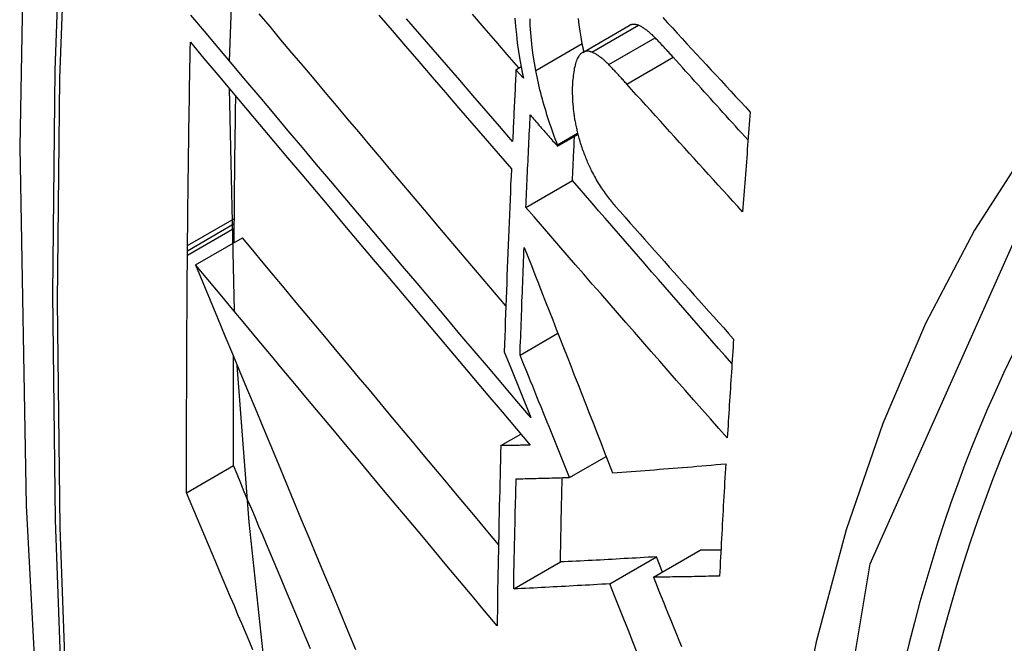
# Model space of a CAD drawing. Header units: inches. Extents: x 23 to 567, y 61 to 264.
# Tile 266 of 292: x 538.4022 to 538.5264, y 223.449 to 223.5275. Entities that reach past the tile are written whole.
import ezdxf

# ---------------------------------------------------------------- set-up
doc = ezdxf.new("R2010")
doc.units = ezdxf.units.IN
doc.header["$MEASUREMENT"] = 0
doc.layers.add('Visible Edges(ANSI)', color=7, linetype='Continuous', lineweight=25)
doc.layers.add('Visible Tangent Edges(ANSI)', color=7, linetype='Continuous', lineweight=25)

msp = doc.modelspace()

# ---------------------------------------------------------------- linework, layer by layer
at = {"layer": 'Visible Edges(ANSI)'}
for p, q in [((538.4287, 223.52234), (538.42965, 223.54904)), ((538.47325, 223.52343), (538.47911, 223.52681)), ((538.46483, 223.52125), (538.46548, 223.52163)), ((538.46577, 223.52019), (538.46483, 223.52125)), ((538.42931, 223.4908), (538.42868, 223.51887)), ((538.47007, 223.5116), (538.47264, 223.51309)), ((538.47008, 223.51178), (538.47261, 223.51324)), ((538.47007, 223.5116), (538.47008, 223.51178)), ((538.46608, 223.50389), (538.47196, 223.50729)), ((538.4293, 223.50185), (538.42931, 223.50251)), ((538.42928, 223.49945), (538.42929, 223.50128)), ((538.42929, 223.50128), (538.4293, 223.50185)), ((538.42443, 223.49665), (538.43032, 223.50005)), ((538.4234, 223.49844), (538.42341, 223.4991)), ((538.4234, 223.49788), (538.4234, 223.49844)), ((538.46534, 223.48528), (538.47012, 223.48804)), ((538.46335, 223.4857), (538.46417, 223.48367)), ((538.46417, 223.48367), (538.46672, 223.4774)), ((538.46293, 223.47387), (538.46545, 223.47533)), ((538.42329, 223.46794), (538.42919, 223.47135)), ((538.47159, 223.46986), (538.47621, 223.47252)), ((538.48217, 223.45728), (538.48805, 223.46068)), ((538.46454, 223.45581), (538.47043, 223.45921)), ((538.47666, 223.45646), (538.48255, 223.45986)), ((538.48332, 223.45794), (538.48255, 223.45986))]:
    msp.add_line(p, q, dxfattribs=at)
at = {"layer": 'Visible Edges(ANSI)', "flags": 128}
for points in [[(538.45628, 223.84367), (538.44344, 223.80562), (538.43238, 223.76643), (538.42308, 223.7262), (538.41552, 223.68498), (538.40968, 223.64284), (538.40553, 223.59984), (538.40306, 223.55605), (538.40224, 223.51152), (538.40305, 223.46632), (538.40548, 223.42051), (538.4095, 223.37416), (538.4151, 223.32733), (538.42224, 223.28008), (538.43093, 223.23248), (538.44112, 223.1846), (538.45279, 223.13651)], [(538.46672, 223.4774), (538.46494, 223.47949), (538.46316, 223.48159), (538.46137, 223.4837), (538.45957, 223.48582), (538.45777, 223.48794), (538.45597, 223.49007), (538.45416, 223.4922), (538.45235, 223.49434), (538.45054, 223.49648), (538.44872, 223.49862), (538.44691, 223.50077), (538.4451, 223.50291), (538.44329, 223.50505), (538.44149, 223.50718), (538.43969, 223.50932), (538.43789, 223.51144), (538.4361, 223.51356), (538.43432, 223.51568), (538.43255, 223.51778), (538.43078, 223.51987), (538.42903, 223.52196), (538.42728, 223.52403), (538.42555, 223.52609), (538.42383, 223.52813)], [(538.46355, 223.49147), (538.46213, 223.49315), (538.4607, 223.49483), (538.45927, 223.49652), (538.45784, 223.49821), (538.45642, 223.49989), (538.45499, 223.50159), (538.45356, 223.50328), (538.45213, 223.50497), (538.4507, 223.50666), (538.44927, 223.50835), (538.44785, 223.51003), (538.44642, 223.51172), (538.44501, 223.5134), (538.44359, 223.51507), (538.44218, 223.51675), (538.44077, 223.51842), (538.43937, 223.52008), (538.43797, 223.52174), (538.43658, 223.52339), (538.43519, 223.52503), (538.43381, 223.52667), (538.43244, 223.5283)], [(538.44755, 223.52812), (538.44923, 223.52617), (538.4509, 223.52422), (538.45258, 223.52227), (538.45425, 223.52032), (538.45593, 223.51838), (538.4576, 223.51644), (538.45927, 223.51451), (538.46093, 223.51259), (538.46259, 223.51067), (538.46425, 223.50875)], [(538.46441, 223.51222), (538.46274, 223.51413), (538.46108, 223.51605), (538.45941, 223.51798), (538.45774, 223.51991), (538.45607, 223.52184), (538.45439, 223.52378), (538.45271, 223.52573), (538.45103, 223.52767)], [(538.4652, 223.52147), (538.46374, 223.52315), (538.46228, 223.52484), (538.46082, 223.52653), (538.45936, 223.52823)], [(538.4647, 223.52774), (538.46478, 223.52671), (538.46488, 223.52567), (538.465, 223.52462), (538.46515, 223.52355), (538.46532, 223.52248), (538.46552, 223.5214)], [(538.46733, 223.52114), (538.46715, 223.52211), (538.467, 223.52307), (538.46687, 223.52403), (538.46677, 223.52498), (538.46669, 223.52591), (538.46664, 223.5268), (538.46661, 223.52765)], [(538.47319, 223.52453), (538.47305, 223.52533), (538.47292, 223.52612), (538.4728, 223.5269), (538.47271, 223.52768)], [(538.48336, 223.52783), (538.48396, 223.52717), (538.48457, 223.52651), (538.48518, 223.52584), (538.48579, 223.52518), (538.4864, 223.52452), (538.48701, 223.52385), (538.48762, 223.52319), (538.48823, 223.52253), (538.48885, 223.52187), (538.48946, 223.5212), (538.49007, 223.52054), (538.49069, 223.51988), (538.4913, 223.51922), (538.49191, 223.51856), (538.49253, 223.51789), (538.49314, 223.51723), (538.49376, 223.51657), (538.49437, 223.51591)], [(538.48027, 223.52684), (538.48022, 223.52686), (538.48016, 223.52688), (538.48011, 223.52689), (538.48006, 223.52691), (538.48001, 223.52692), (538.47996, 223.52693), (538.47991, 223.52694), (538.47986, 223.52695), (538.47981, 223.52696), (538.47976, 223.52696), (538.47971, 223.52696), (538.47966, 223.52696), (538.47961, 223.52696), (538.47957, 223.52696), (538.47952, 223.52695), (538.47947, 223.52694), (538.47942, 223.52693), (538.47938, 223.52692), (538.47933, 223.52691), (538.47929, 223.52689), (538.47924, 223.52687), (538.4792, 223.52685), (538.47916, 223.52683), (538.47911, 223.52681)], [(538.48238, 223.52527), (538.48229, 223.52536), (538.48221, 223.52545), (538.48212, 223.52553), (538.48203, 223.52562), (538.48194, 223.5257), (538.48185, 223.52578), (538.48176, 223.52586), (538.48167, 223.52594), (538.48158, 223.52601), (538.4815, 223.52608), (538.48141, 223.52615), (538.48132, 223.52622), (538.48123, 223.52629), (538.48114, 223.52635), (538.48105, 223.52641), (538.48097, 223.52647), (538.48088, 223.52652), (538.48079, 223.52658), (538.4807, 223.52663), (538.48062, 223.52667), (538.48053, 223.52672), (538.48044, 223.52676), (538.48036, 223.5268), (538.48027, 223.52684)], [(538.48466, 223.52282), (538.48457, 223.52293), (538.48447, 223.52303), (538.48438, 223.52314), (538.48428, 223.52324), (538.48419, 223.52335), (538.48409, 223.52345), (538.484, 223.52355), (538.4839, 223.52366), (538.48381, 223.52376), (538.48371, 223.52386), (538.48362, 223.52396), (538.48352, 223.52407), (538.48343, 223.52417), (538.48333, 223.52427), (538.48324, 223.52437), (538.48314, 223.52447), (538.48305, 223.52457), (538.48295, 223.52467), (538.48286, 223.52477), (538.48276, 223.52487), (538.48267, 223.52497), (538.48257, 223.52507), (538.48248, 223.52517), (538.48238, 223.52527)], [(538.42341, 223.4991), (538.42342, 223.50017), (538.42343, 223.50123), (538.42344, 223.5023), (538.42345, 223.50336), (538.42346, 223.50443), (538.42347, 223.5055), (538.42349, 223.50656), (538.4235, 223.50763), (538.42351, 223.5087), (538.42353, 223.50976), (538.42354, 223.51083), (538.42356, 223.5119), (538.42357, 223.51297), (538.42359, 223.51403), (538.4236, 223.5151), (538.42362, 223.51617), (538.42364, 223.51724), (538.42365, 223.5183), (538.42367, 223.51937), (538.42369, 223.52044), (538.42371, 223.52151), (538.42372, 223.52258), (538.42374, 223.52365), (538.42376, 223.52472)], [(538.42376, 223.52472), (538.42548, 223.52267), (538.42721, 223.52061), (538.42896, 223.51854), (538.43071, 223.51646), (538.43248, 223.51436), (538.43425, 223.51225), (538.43603, 223.51014), (538.43782, 223.50802), (538.43962, 223.50589), (538.44142, 223.50375), (538.44322, 223.50161), (538.44503, 223.49947), (538.44684, 223.49733), (538.44865, 223.49518), (538.45046, 223.49304), (538.45227, 223.4909), (538.45408, 223.48876), (538.45589, 223.48662), (538.45769, 223.48449), (538.45949, 223.48236), (538.46128, 223.48024), (538.46307, 223.47813), (538.46485, 223.47603), (538.46663, 223.47394)], [(538.47441, 223.52345), (538.47433, 223.52349), (538.47425, 223.52351), (538.47417, 223.52353), (538.4741, 223.52355), (538.47402, 223.52357), (538.47394, 223.52357), (538.47387, 223.52358), (538.47379, 223.52358), (538.47372, 223.52358), (538.47365, 223.52357), (538.47358, 223.52355), (538.47351, 223.52353), (538.47344, 223.52351), (538.47337, 223.52348), (538.4733, 223.52345), (538.47324, 223.52342), (538.47317, 223.52337), (538.47311, 223.52333), (538.47305, 223.52328), (538.47299, 223.52323), (538.47293, 223.52317), (538.47287, 223.52311), (538.47282, 223.52304), (538.47276, 223.52297)], [(538.4734, 223.52351), (538.47339, 223.52355), (538.47338, 223.5236), (538.47337, 223.52364), (538.47337, 223.52368), (538.47336, 223.52372), (538.47335, 223.52376), (538.47334, 223.52381), (538.47333, 223.52385), (538.47332, 223.52389), (538.47331, 223.52393), (538.4733, 223.52398), (538.47329, 223.52402), (538.47329, 223.52406), (538.47328, 223.5241), (538.47327, 223.52415), (538.47326, 223.52419), (538.47325, 223.52423), (538.47324, 223.52427), (538.47323, 223.52432), (538.47323, 223.52436), (538.47322, 223.5244), (538.47321, 223.52444), (538.4732, 223.52449), (538.47319, 223.52453)], [(538.47276, 223.52297), (538.47268, 223.52284), (538.4726, 223.5227), (538.47252, 223.52254), (538.47246, 223.52237), (538.47239, 223.5222), (538.47234, 223.52201), (538.47229, 223.52181), (538.47224, 223.52161), (538.47219, 223.5214), (538.47215, 223.52118), (538.47212, 223.52096), (538.47209, 223.52073), (538.47206, 223.5205), (538.47203, 223.52027), (538.47201, 223.52003), (538.47198, 223.51979), (538.47196, 223.51954), (538.47195, 223.51929), (538.47193, 223.51902), (538.47193, 223.51869), (538.47193, 223.51829), (538.47195, 223.51782), (538.47198, 223.51724), (538.47203, 223.51654)], [(538.47653, 223.52189), (538.47644, 223.52198), (538.47635, 223.52207), (538.47626, 223.52215), (538.47617, 223.52224), (538.47608, 223.52232), (538.47599, 223.5224), (538.4759, 223.52248), (538.47582, 223.52256), (538.47573, 223.52263), (538.47564, 223.5227), (538.47555, 223.52277), (538.47546, 223.52284), (538.47537, 223.5229), (538.47529, 223.52297), (538.4752, 223.52303), (538.47511, 223.52309), (538.47502, 223.52314), (538.47493, 223.52319), (538.47485, 223.52324), (538.47476, 223.52329), (538.47467, 223.52334), (538.47458, 223.52338), (538.4745, 223.52342), (538.47441, 223.52345)], [(538.4941, 223.51238), (538.4937, 223.51282), (538.49331, 223.51325), (538.49291, 223.51369), (538.49252, 223.51412), (538.49212, 223.51456), (538.49173, 223.51499), (538.49133, 223.51543), (538.49094, 223.51586), (538.49054, 223.5163), (538.49015, 223.51673), (538.48976, 223.51717), (538.48936, 223.5176), (538.48897, 223.51804), (538.48858, 223.51847), (538.48819, 223.51891), (538.48779, 223.51934), (538.4874, 223.51978), (538.48701, 223.52021), (538.48662, 223.52065), (538.48623, 223.52108), (538.48583, 223.52152), (538.48544, 223.52195), (538.48505, 223.52239), (538.48466, 223.52282)], [(538.46483, 223.52125), (538.46482, 223.52088), (538.4648, 223.5205), (538.46478, 223.52012), (538.46476, 223.51975), (538.46474, 223.51937), (538.46472, 223.51899), (538.46471, 223.51862), (538.46469, 223.51824), (538.46467, 223.51786), (538.46465, 223.51749), (538.46463, 223.51711), (538.46462, 223.51674), (538.4646, 223.51636), (538.46458, 223.51598), (538.46456, 223.51561), (538.46454, 223.51523), (538.46453, 223.51485), (538.46451, 223.51448), (538.46449, 223.5141), (538.46447, 223.51372), (538.46446, 223.51335), (538.46444, 223.51297), (538.46442, 223.5126), (538.46441, 223.51222)], [(538.46552, 223.5214), (538.46553, 223.52135), (538.46554, 223.5213), (538.46555, 223.52125), (538.46556, 223.5212), (538.46557, 223.52115), (538.46558, 223.5211), (538.46559, 223.52105), (538.4656, 223.521), (538.46561, 223.52095), (538.46562, 223.5209), (538.46563, 223.52085), (538.46564, 223.5208), (538.46565, 223.52074), (538.46566, 223.52069), (538.46567, 223.52064), (538.46568, 223.52059), (538.46569, 223.52054), (538.46571, 223.52049), (538.46572, 223.52044), (538.46573, 223.52039), (538.46574, 223.52034), (538.46575, 223.52029), (538.46576, 223.52024), (538.46577, 223.52019)], [(538.47008, 223.51178), (538.46994, 223.51215), (538.46979, 223.51252), (538.46965, 223.51289), (538.46952, 223.51327), (538.46938, 223.51364), (538.46925, 223.51402), (538.46912, 223.51441), (538.46899, 223.51479), (538.46886, 223.51518), (538.46874, 223.51557), (538.46862, 223.51596), (538.4685, 223.51635), (538.46839, 223.51675), (538.46827, 223.51714), (538.46816, 223.51754), (538.46806, 223.51793), (538.46796, 223.51833), (538.46786, 223.51873), (538.46776, 223.51913), (538.46767, 223.51953), (538.46758, 223.51993), (538.46749, 223.52033), (538.46741, 223.52074), (538.46733, 223.52114)], [(538.47881, 223.51944), (538.47871, 223.51955), (538.47862, 223.51965), (538.47852, 223.51976), (538.47843, 223.51986), (538.47833, 223.51996), (538.47824, 223.52007), (538.47814, 223.52017), (538.47805, 223.52028), (538.47795, 223.52038), (538.47786, 223.52048), (538.47776, 223.52058), (538.47767, 223.52069), (538.47757, 223.52079), (538.47748, 223.52089), (538.47738, 223.52099), (538.47729, 223.52109), (538.47719, 223.52119), (538.4771, 223.52129), (538.477, 223.52139), (538.47691, 223.52149), (538.47681, 223.52159), (538.47672, 223.52169), (538.47662, 223.52179), (538.47653, 223.52189)], [(538.49341, 223.50335), (538.4928, 223.50402), (538.49219, 223.50469), (538.49158, 223.50536), (538.49096, 223.50603), (538.49035, 223.5067), (538.48974, 223.50737), (538.48913, 223.50804), (538.48852, 223.50871), (538.48791, 223.50938), (538.4873, 223.51005), (538.48669, 223.51072), (538.48608, 223.51139), (538.48547, 223.51206), (538.48486, 223.51273), (538.48425, 223.51341), (538.48365, 223.51408), (538.48304, 223.51475), (538.48243, 223.51542), (538.48183, 223.51609), (538.48122, 223.51676), (538.48062, 223.51743), (538.48001, 223.5181), (538.47941, 223.51877), (538.47881, 223.51944)], [(538.42931, 223.50251), (538.42931, 223.50315), (538.42932, 223.50379), (538.42932, 223.50443), (538.42933, 223.50507), (538.42934, 223.50571), (538.42934, 223.50635), (538.42935, 223.50699), (538.42936, 223.50764), (538.42936, 223.50828), (538.42937, 223.50892), (538.42938, 223.50956), (538.42939, 223.5102), (538.42939, 223.51085), (538.4294, 223.51149), (538.42941, 223.51213), (538.42942, 223.51277), (538.42943, 223.51341), (538.42944, 223.51406), (538.42944, 223.5147), (538.42945, 223.51534), (538.42946, 223.51598), (538.42947, 223.51662), (538.42948, 223.51727), (538.42949, 223.51791)], [(538.47203, 223.51654), (538.47205, 223.51639), (538.47206, 223.51624), (538.47208, 223.51608), (538.4721, 223.51593), (538.47212, 223.51577), (538.47214, 223.51562), (538.47216, 223.51546), (538.47218, 223.51531), (538.47221, 223.51515), (538.47223, 223.51499), (538.47226, 223.51484), (538.47229, 223.51468), (538.47232, 223.51452), (538.47235, 223.51437), (538.47238, 223.51421), (538.47242, 223.51405), (538.47245, 223.51389), (538.47249, 223.51374), (538.47252, 223.51358), (538.47256, 223.51342), (538.4726, 223.51327), (538.47264, 223.51311), (538.47268, 223.51295), (538.47272, 223.5128)], [(538.46608, 223.50389), (538.46611, 223.50438), (538.46613, 223.50486), (538.46615, 223.50535), (538.46617, 223.50583), (538.46619, 223.50632), (538.46621, 223.5068), (538.46624, 223.50729), (538.46626, 223.50777), (538.46628, 223.50826), (538.4663, 223.50874), (538.46633, 223.50923), (538.46635, 223.50971), (538.46637, 223.5102), (538.46639, 223.51068), (538.46642, 223.51117), (538.46644, 223.51165), (538.46646, 223.51214), (538.46649, 223.51262), (538.46651, 223.51311), (538.46653, 223.51359), (538.46656, 223.51408), (538.46658, 223.51457), (538.4666, 223.51505), (538.46663, 223.51554)], [(538.46663, 223.51554), (538.46677, 223.51537), (538.46691, 223.51521), (538.46706, 223.51505), (538.4672, 223.51488), (538.46734, 223.51472), (538.46749, 223.51455), (538.46763, 223.51439), (538.46777, 223.51423), (538.46792, 223.51406), (538.46806, 223.5139), (538.4682, 223.51373), (538.46835, 223.51357), (538.46849, 223.51341), (538.46863, 223.51324), (538.46878, 223.51308), (538.46892, 223.51292), (538.46906, 223.51275), (538.46921, 223.51259), (538.46935, 223.51242), (538.4695, 223.51226), (538.46964, 223.5121), (538.46978, 223.51193), (538.46993, 223.51177), (538.47007, 223.5116)], [(538.49437, 223.51591), (538.49433, 223.51539), (538.49429, 223.51487), (538.49425, 223.51434), (538.49421, 223.51382), (538.49417, 223.51329), (538.49413, 223.51277), (538.49409, 223.51225), (538.49405, 223.51172), (538.49401, 223.5112), (538.49397, 223.51068), (538.49393, 223.51015), (538.49389, 223.50963), (538.49385, 223.50911), (538.49381, 223.50858), (538.49377, 223.50806), (538.49373, 223.50754), (538.49369, 223.50701), (538.49365, 223.50649), (538.49361, 223.50597), (538.49357, 223.50544), (538.49353, 223.50492), (538.49349, 223.5044), (538.49345, 223.50387), (538.49341, 223.50335)], [(538.47196, 223.50729), (538.47197, 223.50752), (538.47198, 223.50775), (538.47199, 223.50798), (538.472, 223.50821), (538.47201, 223.50844), (538.47202, 223.50867), (538.47203, 223.5089), (538.47204, 223.50914), (538.47205, 223.50937), (538.47206, 223.5096), (538.47207, 223.50983), (538.47208, 223.51006), (538.47209, 223.51029), (538.4721, 223.51052), (538.47211, 223.51076), (538.47213, 223.51099), (538.47214, 223.51122), (538.47215, 223.51145), (538.47216, 223.51168), (538.47217, 223.51191), (538.47218, 223.51215), (538.47219, 223.51238), (538.4722, 223.51261), (538.47221, 223.51284)], [(538.47272, 223.5128), (538.47277, 223.5126), (538.47283, 223.51241), (538.47288, 223.51221), (538.47294, 223.51202), (538.473, 223.51183), (538.47307, 223.51164), (538.47313, 223.51145), (538.47319, 223.51127), (538.47326, 223.51108), (538.47333, 223.5109), (538.4734, 223.51072), (538.47347, 223.51053), (538.47354, 223.51035), (538.47361, 223.51018), (538.47368, 223.51), (538.47375, 223.50982), (538.47383, 223.50965), (538.47391, 223.50948), (538.47398, 223.5093), (538.47406, 223.50913), (538.47414, 223.50896), (538.47422, 223.5088), (538.47429, 223.50863), (538.47437, 223.50847)], [(538.46425, 223.50875), (538.46421, 223.50779), (538.46416, 223.50683), (538.46412, 223.50586), (538.46408, 223.5049), (538.46404, 223.50394), (538.464, 223.50298), (538.46396, 223.50201), (538.46392, 223.50105), (538.46388, 223.50009), (538.46384, 223.49913), (538.46381, 223.49817), (538.46377, 223.49721), (538.46373, 223.49625), (538.46369, 223.49529), (538.46366, 223.49433), (538.46362, 223.49337), (538.46359, 223.49241), (538.46355, 223.49145), (538.46352, 223.49049), (538.46348, 223.48953), (538.46345, 223.48857), (538.46342, 223.48761), (538.46338, 223.48666), (538.46335, 223.4857)], [(538.47437, 223.50847), (538.47449, 223.50824), (538.4746, 223.50802), (538.47472, 223.5078), (538.47484, 223.50758), (538.47496, 223.50737), (538.47508, 223.50717), (538.4752, 223.50696), (538.47532, 223.50676), (538.47545, 223.50657), (538.47557, 223.50638), (538.4757, 223.50619), (538.47582, 223.50601), (538.47595, 223.50584), (538.47607, 223.50566), (538.4762, 223.50549), (538.47633, 223.50532), (538.47646, 223.50515), (538.47658, 223.50499), (538.47671, 223.50483), (538.47684, 223.50467), (538.47697, 223.50451), (538.4771, 223.50436), (538.47723, 223.50421), (538.47736, 223.50406)], [(538.49207, 223.48421), (538.49123, 223.48517), (538.49038, 223.48613), (538.48954, 223.4871), (538.48869, 223.48806), (538.48785, 223.48903), (538.487, 223.48999), (538.48616, 223.49096), (538.48531, 223.49192), (538.48447, 223.49289), (538.48363, 223.49386), (538.48279, 223.49482), (538.48194, 223.49578), (538.48111, 223.49675), (538.48027, 223.49771), (538.47943, 223.49868), (538.47859, 223.49964), (538.47776, 223.5006), (538.47692, 223.50156), (538.47609, 223.50252), (538.47526, 223.50347), (538.47443, 223.50443), (538.47361, 223.50538), (538.47278, 223.50633), (538.47196, 223.50729)], [(538.49148, 223.47484), (538.49042, 223.47604), (538.48935, 223.47725), (538.48829, 223.47845), (538.48722, 223.47966), (538.48616, 223.48088), (538.48509, 223.48209), (538.48402, 223.4833), (538.48296, 223.48452), (538.48189, 223.48573), (538.48083, 223.48695), (538.47976, 223.48817), (538.4787, 223.48938), (538.47764, 223.4906), (538.47658, 223.49181), (538.47552, 223.49303), (538.47446, 223.49424), (538.47341, 223.49546), (538.47235, 223.49667), (538.4713, 223.49788), (538.47025, 223.49908), (538.46921, 223.50029), (538.46816, 223.50149), (538.46712, 223.50269), (538.46608, 223.50389)], [(538.47736, 223.50406), (538.47798, 223.50336), (538.47859, 223.50267), (538.47921, 223.50197), (538.47983, 223.50127), (538.48045, 223.50057), (538.48106, 223.49988), (538.48168, 223.49918), (538.4823, 223.49848), (538.48292, 223.49778), (538.48355, 223.49708), (538.48417, 223.49638), (538.48479, 223.49568), (538.48541, 223.49498), (538.48604, 223.49428), (538.48666, 223.49358), (538.48728, 223.49289), (538.48791, 223.49219), (538.48853, 223.49149), (538.48915, 223.49079), (538.48978, 223.49009), (538.4904, 223.4894), (538.49103, 223.4887), (538.49165, 223.488), (538.49228, 223.48731)], [(538.46263, 223.46141), (538.46128, 223.46303), (538.45993, 223.46464), (538.45857, 223.46626), (538.45721, 223.46789), (538.45585, 223.46951), (538.45449, 223.47114), (538.45313, 223.47276), (538.45177, 223.47439), (538.45041, 223.47602), (538.44905, 223.47764), (538.4477, 223.47927), (538.44634, 223.48089), (538.44498, 223.48251), (538.44363, 223.48413), (538.44228, 223.48574), (538.44093, 223.48736), (538.43959, 223.48896), (538.43825, 223.49057), (538.43691, 223.49216), (538.43558, 223.49375), (538.43426, 223.49534), (538.43294, 223.49692), (538.43163, 223.49849), (538.43032, 223.50005)], [(538.46534, 223.48528), (538.46536, 223.48584), (538.46538, 223.48641), (538.4654, 223.48697), (538.46543, 223.48754), (538.46545, 223.4881), (538.46547, 223.48867), (538.46549, 223.48923), (538.46551, 223.4898), (538.46553, 223.49037), (538.46555, 223.49093), (538.46557, 223.4915), (538.46559, 223.49206), (538.46562, 223.49263), (538.46564, 223.49319), (538.46566, 223.49376), (538.46568, 223.49433), (538.46571, 223.49489), (538.46573, 223.49546), (538.46575, 223.49602), (538.46577, 223.49659), (538.4658, 223.49716), (538.46582, 223.49772), (538.46584, 223.49829), (538.46587, 223.49886)], [(538.46587, 223.49886), (538.46632, 223.49771), (538.46677, 223.49657), (538.46721, 223.49543), (538.46766, 223.49429), (538.46811, 223.49315), (538.46856, 223.49201), (538.46901, 223.49087), (538.46946, 223.48972), (538.46991, 223.48857), (538.47036, 223.48742), (538.47082, 223.48626), (538.47127, 223.4851), (538.47173, 223.48393), (538.47219, 223.48276), (538.47266, 223.48158), (538.47312, 223.48038), (538.47359, 223.47918), (538.47407, 223.47797), (538.47455, 223.47675), (538.47503, 223.47552), (538.47552, 223.47427), (538.47601, 223.47301), (538.47651, 223.47174), (538.47702, 223.47046)], [(538.42329, 223.46794), (538.42329, 223.46919), (538.42329, 223.47043), (538.42329, 223.47168), (538.42329, 223.47292), (538.42329, 223.47417), (538.42329, 223.47541), (538.42329, 223.47666), (538.42329, 223.4779), (538.42329, 223.47915), (538.4233, 223.48039), (538.4233, 223.48164), (538.4233, 223.48289), (538.42331, 223.48414), (538.42331, 223.48538), (538.42332, 223.48663), (538.42333, 223.48788), (538.42333, 223.48913), (538.42334, 223.49038), (538.42335, 223.49163), (538.42336, 223.49288), (538.42337, 223.49413), (538.42338, 223.49538), (538.42339, 223.49663), (538.4234, 223.49788)], [(538.42443, 223.49665), (538.42534, 223.49444), (538.42626, 223.49222), (538.42719, 223.48999), (538.42812, 223.48773), (538.42906, 223.48546), (538.43001, 223.48318), (538.43096, 223.48088), (538.43192, 223.47858), (538.43289, 223.47626), (538.43385, 223.47394), (538.43482, 223.47161), (538.4358, 223.46927), (538.43677, 223.46693), (538.43775, 223.46458), (538.43873, 223.46223), (538.43971, 223.45988), (538.44069, 223.45753), (538.44167, 223.45519), (538.44265, 223.45284), (538.44363, 223.4505), (538.44461, 223.44817)], [(538.46245, 223.45118), (538.46088, 223.45306), (538.4593, 223.45494), (538.45772, 223.45683), (538.45613, 223.45873), (538.45454, 223.46063), (538.45294, 223.46254), (538.45134, 223.46445), (538.44974, 223.46636), (538.44814, 223.46827), (538.44654, 223.47019), (538.44494, 223.47211), (538.44334, 223.47402), (538.44174, 223.47594), (538.44014, 223.47785), (538.43854, 223.47975), (538.43695, 223.48166), (538.43536, 223.48356), (538.43378, 223.48545), (538.4322, 223.48734), (538.43063, 223.48922), (538.42907, 223.49109), (538.42751, 223.49295), (538.42596, 223.4948), (538.42443, 223.49665)], [(538.49228, 223.48731), (538.49224, 223.48679), (538.49221, 223.48627), (538.49218, 223.48575), (538.49214, 223.48523), (538.49211, 223.48471), (538.49207, 223.48419), (538.49204, 223.48367), (538.492, 223.48315), (538.49197, 223.48263), (538.49194, 223.48211), (538.4919, 223.48159), (538.49187, 223.48107), (538.49184, 223.48055), (538.4918, 223.48003), (538.49177, 223.47951), (538.49174, 223.47899), (538.49171, 223.47847), (538.49167, 223.47795), (538.49164, 223.47743), (538.49161, 223.47691), (538.49158, 223.47639), (538.49154, 223.47588), (538.49151, 223.47536), (538.49148, 223.47484)], [(538.42919, 223.47135), (538.42919, 223.47192), (538.42919, 223.4725), (538.42919, 223.47307), (538.42919, 223.47364), (538.42919, 223.47422), (538.42919, 223.47479), (538.42919, 223.47537), (538.42919, 223.47594), (538.42919, 223.47652), (538.42919, 223.47709), (538.42919, 223.47766), (538.42919, 223.47824), (538.42919, 223.47881), (538.42919, 223.47939), (538.42919, 223.47996), (538.42919, 223.48054), (538.42919, 223.48111), (538.42919, 223.48169), (538.42919, 223.48226), (538.42919, 223.48284), (538.42919, 223.48341), (538.4292, 223.48399), (538.4292, 223.48456), (538.4292, 223.48514)], [(538.47159, 223.46986), (538.47134, 223.47048), (538.47109, 223.47111), (538.47084, 223.47173), (538.47058, 223.47236), (538.47033, 223.47299), (538.47007, 223.47362), (538.46981, 223.47426), (538.46956, 223.47489), (538.4693, 223.47553), (538.46904, 223.47617), (538.46878, 223.47681), (538.46852, 223.47746), (538.46825, 223.4781), (538.46799, 223.47875), (538.46773, 223.4794), (538.46747, 223.48004), (538.4672, 223.4807), (538.46694, 223.48135), (538.46667, 223.482), (538.46641, 223.48265), (538.46614, 223.48331), (538.46588, 223.48396), (538.46561, 223.48462), (538.46534, 223.48528)], [(538.43331, 223.44422), (538.43116, 223.46424), (538.42967, 223.48399)], [(538.46293, 223.47387), (538.4629, 223.47292), (538.46288, 223.47198), (538.46285, 223.47103), (538.46283, 223.47008), (538.4628, 223.46913), (538.46278, 223.46818), (538.46276, 223.46724), (538.46273, 223.46629), (538.46271, 223.46534), (538.46269, 223.4644), (538.46267, 223.46345), (538.46265, 223.46251), (538.46263, 223.46156), (538.46261, 223.46062), (538.46259, 223.45967), (538.46257, 223.45873), (538.46256, 223.45778), (538.46254, 223.45684), (538.46252, 223.4559), (538.46251, 223.45495), (538.46249, 223.45401), (538.46248, 223.45307), (538.46246, 223.45212), (538.46245, 223.45118)], [(538.46663, 223.47394), (538.46647, 223.47394), (538.46632, 223.47393), (538.46616, 223.47393), (538.46601, 223.47393), (538.46585, 223.47392), (538.4657, 223.47392), (538.46554, 223.47392), (538.46539, 223.47392), (538.46524, 223.47391), (538.46508, 223.47391), (538.46493, 223.47391), (538.46477, 223.4739), (538.46462, 223.4739), (538.46446, 223.4739), (538.46431, 223.4739), (538.46416, 223.47389), (538.464, 223.47389), (538.46385, 223.47389), (538.46369, 223.47389), (538.46354, 223.47388), (538.46339, 223.47388), (538.46323, 223.47388), (538.46308, 223.47388), (538.46293, 223.47387)], [(538.43893, 223.44827), (538.43847, 223.44937), (538.438, 223.45047), (538.43754, 223.45157), (538.43707, 223.45267), (538.4366, 223.45377), (538.43614, 223.45487), (538.43567, 223.45597), (538.43521, 223.45707), (538.43474, 223.45817), (538.43428, 223.45927), (538.43381, 223.46037), (538.43335, 223.46147), (538.43289, 223.46257), (538.43242, 223.46367), (538.43196, 223.46477), (538.4315, 223.46587), (538.43103, 223.46697), (538.43057, 223.46806), (538.43011, 223.46916), (538.42965, 223.47026), (538.42919, 223.47135)], [(538.47702, 223.47046), (538.4776, 223.4705), (538.47818, 223.47054), (538.47876, 223.47058), (538.47935, 223.47062), (538.47993, 223.47067), (538.48052, 223.47071), (538.48111, 223.47075), (538.4817, 223.4708), (538.48229, 223.47084), (538.48288, 223.47089), (538.48347, 223.47093), (538.48406, 223.47098), (538.48466, 223.47103), (538.48526, 223.47108), (538.48585, 223.47113), (538.48645, 223.47117), (538.48705, 223.47122), (538.48765, 223.47127), (538.48826, 223.47133), (538.48886, 223.47138), (538.48947, 223.47143), (538.49007, 223.47148), (538.49068, 223.47154), (538.49129, 223.47159)], [(538.49129, 223.47159), (538.49125, 223.471), (538.49122, 223.47041), (538.49118, 223.46982), (538.49115, 223.46923), (538.49112, 223.46864), (538.49108, 223.46805), (538.49105, 223.46746), (538.49101, 223.46687), (538.49098, 223.46628), (538.49095, 223.46569), (538.49092, 223.4651), (538.49088, 223.46451), (538.49085, 223.46392), (538.49082, 223.46333), (538.49079, 223.46274), (538.49076, 223.46215), (538.49072, 223.46157), (538.49069, 223.46098), (538.49066, 223.46039), (538.49063, 223.4598), (538.4906, 223.45921), (538.49057, 223.45862), (538.49054, 223.45803), (538.49051, 223.45744)], [(538.46454, 223.45581), (538.46455, 223.45638), (538.46456, 223.45696), (538.46457, 223.45754), (538.46458, 223.45812), (538.46459, 223.4587), (538.46461, 223.45928), (538.46462, 223.45985), (538.46463, 223.46043), (538.46464, 223.46101), (538.46466, 223.46159), (538.46467, 223.46217), (538.46468, 223.46275), (538.4647, 223.46332), (538.46471, 223.4639), (538.46472, 223.46448), (538.46474, 223.46506), (538.46475, 223.46564), (538.46477, 223.46622), (538.46478, 223.4668), (538.4648, 223.46738), (538.46481, 223.46795), (538.46483, 223.46853), (538.46484, 223.46911), (538.46486, 223.46969)], [(538.46486, 223.46969), (538.46514, 223.4697), (538.46541, 223.4697), (538.46569, 223.46971), (538.46597, 223.46972), (538.46625, 223.46972), (538.46653, 223.46973), (538.46681, 223.46974), (538.46709, 223.46974), (538.46737, 223.46975), (538.46765, 223.46976), (538.46793, 223.46976), (538.46821, 223.46977), (538.46849, 223.46978), (538.46877, 223.46978), (538.46906, 223.46979), (538.46934, 223.4698), (538.46962, 223.46981), (538.4699, 223.46981), (538.47018, 223.46982), (538.47046, 223.46983), (538.47075, 223.46984), (538.47103, 223.46985), (538.47131, 223.46985), (538.47159, 223.46986)], [(538.47043, 223.45921), (538.47044, 223.45965), (538.47045, 223.46009), (538.47046, 223.46054), (538.47047, 223.46098), (538.47047, 223.46142), (538.47048, 223.46186), (538.47049, 223.46231), (538.4705, 223.46275), (538.47051, 223.46319), (538.47052, 223.46363), (538.47053, 223.46408), (538.47054, 223.46452), (538.47055, 223.46496), (538.47056, 223.4654), (538.47057, 223.46585), (538.47058, 223.46629), (538.47059, 223.46673), (538.4706, 223.46718), (538.47061, 223.46762), (538.47062, 223.46806), (538.47063, 223.46851), (538.47064, 223.46895), (538.47065, 223.46939), (538.47066, 223.46984)], [(538.43164, 223.44816), (538.43117, 223.44926), (538.43071, 223.45036), (538.43024, 223.45146), (538.42977, 223.45257), (538.42931, 223.45367), (538.42884, 223.45477), (538.42838, 223.45587), (538.42792, 223.45697), (538.42745, 223.45807), (538.42699, 223.45917), (538.42652, 223.46027), (538.42606, 223.46137), (538.4256, 223.46246), (538.42514, 223.46356), (538.42467, 223.46466), (538.42421, 223.46575), (538.42375, 223.46685), (538.42329, 223.46794)], [(538.49068, 223.46072), (538.49057, 223.46071), (538.49046, 223.46071), (538.49035, 223.46071), (538.49024, 223.46071), (538.49013, 223.46071), (538.49002, 223.46071), (538.48991, 223.4607), (538.4898, 223.4607), (538.48969, 223.4607), (538.48958, 223.4607), (538.48947, 223.4607), (538.48936, 223.4607), (538.48925, 223.46069), (538.48915, 223.46069), (538.48904, 223.46069), (538.48893, 223.46069), (538.48882, 223.46069), (538.48871, 223.46069), (538.4886, 223.46068), (538.48849, 223.46068), (538.48838, 223.46068), (538.48827, 223.46068), (538.48816, 223.46068), (538.48805, 223.46068)], [(538.48255, 223.45986), (538.48204, 223.45983), (538.48153, 223.4598), (538.48101, 223.45977), (538.4805, 223.45974), (538.47999, 223.45971), (538.47949, 223.45969), (538.47898, 223.45966), (538.47847, 223.45963), (538.47796, 223.4596), (538.47745, 223.45957), (538.47695, 223.45954), (538.47644, 223.45952), (538.47594, 223.45949), (538.47543, 223.45946), (538.47493, 223.45944), (538.47443, 223.45941), (538.47392, 223.45939), (538.47342, 223.45936), (538.47292, 223.45933), (538.47242, 223.45931), (538.47192, 223.45928), (538.47142, 223.45926), (538.47093, 223.45923), (538.47043, 223.45921)], [(538.47666, 223.45646), (538.47615, 223.45643), (538.47564, 223.4564), (538.47512, 223.45637), (538.47461, 223.45634), (538.4741, 223.45631), (538.47359, 223.45628), (538.47309, 223.45626), (538.47258, 223.45623), (538.47207, 223.4562), (538.47156, 223.45617), (538.47106, 223.45614), (538.47055, 223.45612), (538.47004, 223.45609), (538.46954, 223.45606), (538.46904, 223.45603), (538.46853, 223.45601), (538.46803, 223.45598), (538.46753, 223.45596), (538.46703, 223.45593), (538.46653, 223.45591), (538.46603, 223.45588), (538.46553, 223.45586), (538.46503, 223.45583), (538.46454, 223.45581)], [(538.48013, 223.44777), (538.47958, 223.44916), (538.47901, 223.45058), (538.47844, 223.45202), (538.47785, 223.45348), (538.47726, 223.45496), (538.47666, 223.45646)], [(538.49051, 223.45744), (538.49016, 223.45744), (538.48981, 223.45743), (538.48946, 223.45742), (538.48911, 223.45741), (538.48876, 223.4574), (538.48841, 223.45739), (538.48806, 223.45739), (538.48771, 223.45738), (538.48736, 223.45737), (538.48701, 223.45736), (538.48666, 223.45736), (538.48631, 223.45735), (538.48596, 223.45734), (538.48562, 223.45734), (538.48527, 223.45733), (538.48492, 223.45732), (538.48458, 223.45732), (538.48423, 223.45731), (538.48389, 223.4573), (538.48354, 223.4573), (538.4832, 223.45729), (538.48286, 223.45729), (538.48251, 223.45728), (538.48217, 223.45728)], [(538.48217, 223.45728), (538.4825, 223.45647), (538.48282, 223.45567), (538.48314, 223.45487), (538.48347, 223.45407), (538.48379, 223.45327), (538.48411, 223.45248), (538.48443, 223.45169), (538.48475, 223.45091), (538.48507, 223.45012), (538.48538, 223.44934), (538.4857, 223.44856)]]:
    msp.add_lwpolyline(points, dxfattribs=at)
at = {"layer": 'Visible Edges(ANSI)'}
msp.add_ellipse((538.74937, 223.241), major_axis=(-0.15994, 0.27703), ratio=0.57735, dxfattribs=at)
at = {"layer": 'Visible Tangent Edges(ANSI)'}
for p, q in [((538.47441, 223.52345), (538.48027, 223.52684)), ((538.47653, 223.52189), (538.48238, 223.52527)), ((538.46733, 223.52114), (538.47319, 223.52453)), ((538.47881, 223.51944), (538.48466, 223.52282)), ((538.42341, 223.4991), (538.42931, 223.50251)), ((538.4234, 223.49844), (538.4293, 223.50185)), ((538.4234, 223.49788), (538.42929, 223.50128))]:
    msp.add_line(p, q, dxfattribs=at)
at = {"layer": 'Visible Tangent Edges(ANSI)', "flags": 128}
for points in [[(538.45541, 223.79993), (538.44765, 223.77749), (538.44053, 223.75439), (538.43406, 223.73065), (538.42825, 223.7063), (538.42311, 223.68136), (538.41866, 223.65587), (538.41488, 223.62985), (538.4118, 223.60333), (538.40941, 223.57636), (538.4077, 223.54897), (538.40669, 223.52119), (538.40636, 223.49302), (538.40672, 223.46447), (538.40776, 223.43554), (538.40949, 223.40625), (538.41191, 223.37663), (538.415, 223.34672), (538.41876, 223.31656), (538.42321, 223.28615), (538.42832, 223.2555), (538.43411, 223.22465), (538.44055, 223.19361)], [(538.44131, 223.19323), (538.43484, 223.2242), (538.42904, 223.25499), (538.42391, 223.28559), (538.41945, 223.31594), (538.41567, 223.34605), (538.41256, 223.3759), (538.41014, 223.40546), (538.4084, 223.43469), (538.40735, 223.46356), (538.40699, 223.49205), (538.40732, 223.52014), (538.40834, 223.54784), (538.41005, 223.57514), (538.41246, 223.60202), (538.41555, 223.62843), (538.41934, 223.65434), (538.42382, 223.67972), (538.42897, 223.70454), (538.43479, 223.72876), (538.44128, 223.75237), (538.44842, 223.77534), (538.45619, 223.79765)], [(538.53997, 223.2038), (538.51584, 223.27287), (538.50239, 223.34046), (538.50025, 223.40353), (538.5095, 223.45896), (538.52979, 223.50441), (538.56005, 223.53762), (538.59899, 223.55708), (538.64496, 223.56206), (538.69563, 223.55229), (538.74875, 223.52824)], [(538.55467, 223.53874), (538.54564, 223.53076), (538.53728, 223.52179), (538.52962, 223.51187), (538.52268, 223.50102), (538.5165, 223.48928), (538.51109, 223.47668), (538.50648, 223.46327), (538.5027, 223.44913), (538.49976, 223.43429), (538.49764, 223.41879), (538.49637, 223.40268), (538.49594, 223.386), (538.49637, 223.36879), (538.49766, 223.35114), (538.49979, 223.33314), (538.50276, 223.31483), (538.50654, 223.29628), (538.51114, 223.27755), (538.51653, 223.25869), (538.52271, 223.23977), (538.52965, 223.22085)]]:
    msp.add_lwpolyline(points, dxfattribs=at)
at = {"layer": 'Visible Tangent Edges(ANSI)'}
msp.add_ellipse((538.75186, 223.24244), major_axis=(-0.17318, 0.29996), ratio=0.57735, start_param=5.05527, end_param=10.652693, dxfattribs=at)
for centre, major_axis in [((538.75245, 223.24278), (0.17111, -0.29637)), ((538.74948, 223.24106), (-0.1627, 0.2818)), ((538.74937, 223.241), (0.1621, -0.28076))]:
    msp.add_ellipse(centre, major_axis=major_axis, ratio=0.57735, dxfattribs=at)

doc.saveas('drawing.dxf')
